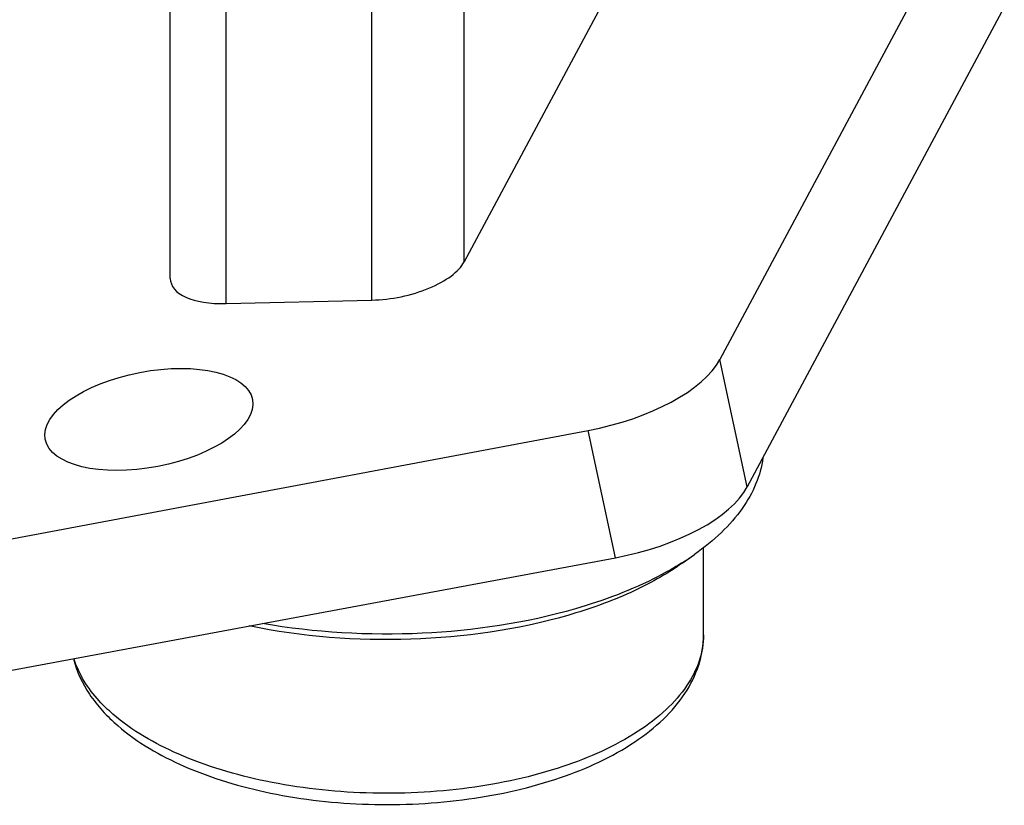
# Model space of a CAD drawing. Header units: millimetres. Extents: x 0 to 420, y 0 to 297.
# Tile 393 of 514: x 380.12 to 386.65, y 134.82 to 140.03. Entities that reach past the tile are written whole.
import ezdxf

# ---------------------------------------------------------------- set-up
doc = ezdxf.new("R2010")
doc.units = ezdxf.units.MM
doc.header["$LTSCALE"] = 23.1
doc.layers.get('0').update_dxf_attribs({"linetype": 'CONTINUOUS'})
doc.layers.add('02___PRT_ALL_AXES', color=7, linetype='CONTINUOUS')

msp = doc.modelspace()

# ---------------------------------------------------------------- linework, layer by layer
at = {"color": 7, "linetype": 'Continuous'}
for p, q in [((381.1145, 138.3104), (381.1145, 147.5869)), ((381.4851, 138.1427), (381.4851, 147.5497)), ((382.4511, 138.166), (382.4511, 147.4528)), ((383.0634, 138.4191), (383.0634, 147.3914)), ((386.4988, 141.015), (384.7611, 137.7725)), ((384.0469, 140.2544), (383.0634, 138.4191)), ((386.6485, 140.1094), (384.9432, 136.9273)), ((381.4851, 138.1427), (382.4511, 138.166)), ((384.9432, 136.9273), (384.7611, 137.7725)), ((376.4267, 135.9009), (383.8863, 137.3017)), ((384.0681, 136.4576), (383.8863, 137.3017)), ((376.517, 135.0517), (384.0681, 136.4576)), ((384.5101, 136.4235), (384.5067, 136.4213)), ((384.5102, 136.4235), (384.5067, 136.4213)), ((384.5117, 136.4212), (384.5933, 136.479))]:
    msp.add_line(p, q, dxfattribs=at)
msp.add_arc((383.5121, 138.0099), 1.8743, 302.17644, 305.23251, dxfattribs=at)
for centre, major_axis, ratio, start_param, end_param in [((382.5805, 138.4075), (0.4983, 0.0926), 0.448191, -1.915704, -0.344907), ((381.6145, 138.3842), (0.4983, 0.0926), 0.448191, 3.058485, 4.367482), ((383.8099, 137.7496), (0.9822, 0.1889), 0.45419, -1.580415, -0.35328), ((383.9917, 136.906), (0.9826, 0.187), 0.454742, -1.579514, -0.352379)]:
    msp.add_ellipse(centre, major_axis=major_axis, ratio=ratio, start_param=start_param, end_param=end_param, dxfattribs=at)
for points, knots in [([(385.0468, 137.119), (385.0391, 137.0607), (385.0061, 136.9416), (384.9104, 136.774), (384.7707, 136.616), (384.6563, 136.5234), (384.5933, 136.479)], [0, 0, 0, 0, 0.218896, 0.454053, 0.713033, 1, 1, 1, 1]), ([(384.5116, 136.4212), (384.4046, 136.3455), (384.1582, 136.2101), (383.8944, 136.1159), (383.7521, 136.0748)], [0, 0, 0, 0, 0.469517, 1, 1, 1, 1]), ([(384.5067, 136.4213), (384.4566, 136.3899), (384.2335, 136.2635), (383.9914, 136.1728), (383.8021, 136.1181)], [0, 0, 0, 0, 0.23077, 1, 1, 1, 1]), ([(383.8021, 136.1181), (383.4724, 136.0229), (382.7761, 135.9198), (382.0747, 135.9599), (381.7262, 136.0208)], [0, 0, 0, 0, 0.49243, 1, 1, 1, 1]), ([(383.7521, 136.0748), (383.4149, 135.9775), (382.704, 135.878), (381.9893, 135.9321), (381.6376, 136.0046)], [0, 0, 0, 0, 0.494287, 1, 1, 1, 1]), ([(384.6521, 135.9449), (384.6521, 135.8871), (384.6315, 135.7665), (384.5432, 135.5965), (384.4023, 135.4384), (384.1367, 135.2371), (383.6964, 135.0434), (383.0839, 134.9106), (382.4179, 134.8791), (381.7651, 134.9523), (381.191, 135.1219), (380.8615, 135.309), (380.7334, 135.4199)], [0, 0, 0, 0, 0.038838, 0.080559, 0.127256, 0.179995, 0.303547, 0.446724, 0.599474, 0.749784, 0.886116, 1, 1, 1, 1]), ([(380.7652, 135.344), (380.8951, 135.2315), (381.2236, 135.0431), (381.7929, 134.8746), (382.4327, 134.8039), (383.0837, 134.837), (383.6846, 134.9711), (384.1196, 135.1683), (384.3867, 135.3769), (384.5343, 135.5483), (384.6296, 135.7396), (384.6521, 135.8775), (384.6521, 135.9449)], [0, 0, 0, 0, 0.114954, 0.248807, 0.395057, 0.54334, 0.682739, 0.80492, 0.858763, 0.908339, 0.95491, 1, 1, 1, 1]), ([(380.4716, 135.7879), (380.4924, 135.7043), (380.5706, 135.538), (380.6946, 135.4051), (380.7652, 135.344)], [0, 0, 0, 0, 0.480231, 1, 1, 1, 1]), ([(380.7334, 135.4199), (380.7018, 135.4473), (380.5929, 135.5516), (380.5069, 135.6842), (380.4754, 135.7888)], [0, 0, 0, 0, 0.276725, 1, 1, 1, 1])]:
    msp.add_open_spline(points, degree=3, knots=knots, dxfattribs=at)
at = {"layer": '02___PRT_ALL_AXES', "color": 7, "linetype": 'Continuous'}
msp.add_line((384.6521, 135.9449), (384.6521, 136.5239), dxfattribs=at)
msp.add_ellipse((380.9722, 137.3745), major_axis=(0.6875, 0.1317), ratio=0.453481, dxfattribs=at)

doc.saveas('drawing.dxf')
